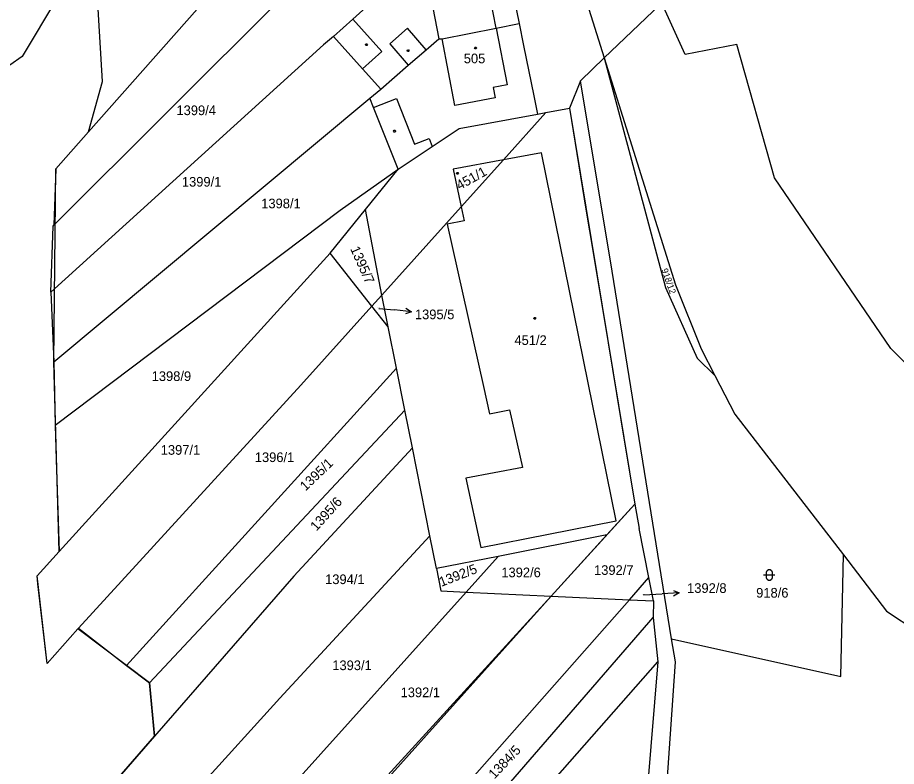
# Model space of a CAD drawing. Extents: x -580630 to -576196, y -1189024 to -1183567.
# Drawn here: x -578252.1 to -578097.2, y -1186653.5 to -1186521.5 of the extents above; entities that cross this region are included whole.
import ezdxf

# ---------------------------------------------------------------- set-up
doc = ezdxf.new("R2010")
doc.units = 0
for name, color, linetype in [('Vrstva 1', 7, 'Continuous'), ('Vrstva 16', 7, 'Continuous'), ('Vrstva 18', 7, 'Continuous'), ('Vrstva 19', 7, 'Continuous'), ('Vrstva 25', 7, 'Continuous'), ('Vrstva 4', 7, 'Continuous'), ('Vrstva 6', 7, 'Continuous'), ('Vrstva 63', 7, 'Continuous')]:
    doc.layers.add(name, color=color, linetype=linetype)

msp = doc.modelspace()

# ---------------------------------------------------------------- linework, layer by layer
at = {"layer": 'Vrstva 1'}
for p, q in [((-578239.6, -1186541.66), (-578206.4, -1186504.14)), ((-578237.12, -1186532.77), (-578238.67, -1186507.31)), ((-578165.81, -1186512.27), (-578163.71, -1186522.57)), ((-578152.67, -1186515.93), (-578148.69, -1186528.58)), ((-578245.69, -1186558.1), (-578205.39, -1186517.85)), ((-578188.95, -1186518.06), (-578193.01, -1186521.76)), ((-578134.43, -1186528.02), (-578138.86, -1186518.24)), ((-578193.01, -1186521.76), (-578196.44, -1186524.83)), ((-578177.29, -1186525.24), (-578167.76, -1186523.34)), ((-578167.76, -1186523.34), (-578163.71, -1186522.57)), ((-578163.71, -1186522.57), (-578162.93, -1186526.4)), ((-578196.44, -1186524.83), (-578198.17, -1186526.33)), ((-578191.28, -1186530.56), (-578196.44, -1186524.83)), ((-578180.08, -1186527.18), (-578177.85, -1186525.25)), ((-578177.85, -1186525.25), (-578177.29, -1186525.24)), ((-578198.17, -1186526.33), (-578246.23, -1186569.87)), ((-578162.93, -1186526.4), (-578161.12, -1186535.27)), ((-578125.33, -1186526.25), (-578134.43, -1186528.02)), ((-578118.68, -1186549.75), (-578125.33, -1186526.25)), ((-578183.24, -1186529.91), (-578180.08, -1186527.18)), ((-578152.86, -1186532.65), (-578148.69, -1186528.58)), ((-578148.69, -1186528.58), (-578136.12, -1186568.58)), ((-578188.1, -1186534.12), (-578183.24, -1186529.91)), ((-578191.28, -1186530.56), (-578188.1, -1186534.12)), ((-578239.6, -1186541.66), (-578237.12, -1186532.77)), ((-578147.3, -1186566.17), (-578152.86, -1186532.65)), ((-578190.01, -1186535.71), (-578188.1, -1186534.12)), ((-578245.73, -1186582.19), (-578190.01, -1186535.71)), ((-578189.36, -1186537.35), (-578190.01, -1186535.71)), ((-578161.12, -1186535.27), (-578160.45, -1186538.51)), ((-578185.04, -1186548.21), (-578189.36, -1186537.35)), ((-578159.01, -1186538.24), (-578154.84, -1186537.47)), ((-578154.84, -1186537.47), (-578151.9, -1186555.59)), ((-578174.24, -1186541.06), (-578160.45, -1186538.51)), ((-578166.44, -1186546.56), (-578159.01, -1186538.24)), ((-578160.45, -1186538.51), (-578159.01, -1186538.24)), ((-578245.38, -1186548.14), (-578239.6, -1186541.66)), ((-578179.02, -1186544.22), (-578174.24, -1186541.06)), ((-578185.04, -1186548.21), (-578179.02, -1186544.22)), ((-578166.44, -1186546.56), (-578173.9, -1186554.85)), ((-578245.38, -1186548.14), (-578245.69, -1186558.1)), ((-578195.27, -1186555.45), (-578185.04, -1186548.21)), ((-578190.79, -1186555.32), (-578185.04, -1186548.21)), ((-578098.2, -1186579.85), (-578118.68, -1186549.75)), ((-578173.9, -1186554.85), (-578187.91, -1186570.42)), ((-578228.75, -1186580.73), (-578195.27, -1186555.45)), ((-578197.03, -1186563.05), (-578190.79, -1186555.32)), ((-578187.91, -1186570.42), (-578190.79, -1186555.32)), ((-578151.9, -1186555.59), (-578150.68, -1186562.92)), ((-578246.23, -1186569.87), (-578245.85, -1186558.27)), ((-578245.85, -1186558.27), (-578245.69, -1186558.1)), ((-578244.75, -1186615.59), (-578197.03, -1186563.05)), ((-578189.67, -1186572.37), (-578197.03, -1186563.05)), ((-578150.68, -1186562.92), (-578148.03, -1186578.81)), ((-578136.83, -1186630.97), (-578147.3, -1186566.17)), ((-578136.12, -1186568.58), (-578131.64, -1186579.86)), ((-578246.23, -1186569.87), (-578245.73, -1186582.19)), ((-578186.79, -1186576.01), (-578187.91, -1186570.42)), ((-578189.67, -1186572.37), (-578202.19, -1186586.28)), ((-578186.79, -1186576.01), (-578189.67, -1186572.37)), ((-578185.33, -1186583.31), (-578186.79, -1186576.01)), ((-578148.03, -1186578.81), (-578145.76, -1186592.39)), ((-578245.47, -1186593.35), (-578228.75, -1186580.73)), ((-578131.64, -1186579.86), (-578129.18, -1186584.61)), ((-578093.32, -1186584.75), (-578098.2, -1186579.85)), ((-578245.73, -1186582.19), (-578245.47, -1186593.35)), ((-578232.87, -1186635.68), (-578185.33, -1186583.31)), ((-578183.86, -1186590.68), (-578185.33, -1186583.31)), ((-578129.18, -1186584.61), (-578125.67, -1186591.38)), ((-578202.19, -1186586.28), (-578241.33, -1186629.11)), ((-578182.52, -1186597.36), (-578183.86, -1186590.68)), ((-578125.67, -1186591.38), (-578106.56, -1186616.21)), ((-578245.47, -1186593.35), (-578245.27, -1186599.38)), ((-578145.76, -1186592.39), (-578143.28, -1186607.24)), ((-578203.41, -1186619.95), (-578182.52, -1186597.36)), ((-578179.43, -1186612.84), (-578182.52, -1186597.36)), ((-578245.27, -1186599.38), (-578244.75, -1186615.59)), ((-578148.25, -1186612.68), (-578143.28, -1186607.24)), ((-578143.28, -1186607.24), (-578142.56, -1186611.56)), ((-578140.86, -1186620.16), (-578142.56, -1186611.56)), ((-578205.85, -1186641.48), (-578179.43, -1186612.84)), ((-578178.27, -1186618.62), (-578179.43, -1186612.84)), ((-578148.25, -1186612.68), (-578167.4, -1186616.47)), ((-578158.08, -1186623.46), (-578148.25, -1186612.68)), ((-578248.66, -1186619.89), (-578244.75, -1186615.59)), ((-578167.4, -1186616.47), (-578178.27, -1186618.62)), ((-578173.04, -1186622.75), (-578167.4, -1186616.47)), ((-578107.02, -1186637.63), (-578106.56, -1186616.21)), ((-578106.56, -1186616.21), (-578098.94, -1186626.11)), ((-578248.5, -1186621.32), (-578248.66, -1186619.89)), ((-578203.41, -1186619.95), (-578227.95, -1186648.14)), ((-578178.27, -1186618.62), (-578177.49, -1186622.54)), ((-578246.9, -1186635.37), (-578248.5, -1186621.32)), ((-578144.25, -1186624.11), (-578140.86, -1186620.16)), ((-578140.04, -1186624.31), (-578140.86, -1186620.16)), ((-578208.16, -1186661.82), (-578173.04, -1186622.75)), ((-578177.49, -1186622.54), (-578173.04, -1186622.75)), ((-578173.04, -1186622.75), (-578158.08, -1186623.46)), ((-578209.93, -1186680.28), (-578158.08, -1186623.46)), ((-578158.08, -1186623.46), (-578144.25, -1186624.11)), ((-578144.25, -1186624.11), (-578140.04, -1186624.31)), ((-578140.04, -1186624.31), (-578140.06, -1186627.21)), ((-578098.94, -1186626.11), (-578079.53, -1186639.15)), ((-578140.06, -1186627.21), (-578139.24, -1186635.05)), ((-578241.47, -1186629.26), (-578246.9, -1186635.37)), ((-578241.33, -1186629.11), (-578241.47, -1186629.26)), ((-578241.33, -1186629.11), (-578232.87, -1186635.68)), ((-578136.17, -1186635.07), (-578136.83, -1186630.97)), ((-578136.83, -1186630.97), (-578107.02, -1186637.63)), ((-578139.24, -1186635.05), (-578141.14, -1186657.86)), ((-578139.45, -1186682.37), (-578136.17, -1186635.07)), ((-578232.87, -1186635.68), (-578228.86, -1186638.78)), ((-578228.86, -1186638.78), (-578227.95, -1186648.14)), ((-578205.85, -1186641.48), (-578251.24, -1186691.35)), ((-578227.95, -1186648.14), (-578252, -1186675.76))]:
    msp.add_line(p, q, dxfattribs=at)
at = {"layer": 'Vrstva 16'}
for p, q in [((-578188.4, -1186572.75), (-578185.68, -1186573.03)), ((-578182.696, -1186573.337), (-578185.68, -1186573.03)), ((-578141.8, -1186623.22), (-578138.49, -1186623.05)), ((-578135.494, -1186622.898), (-578138.49, -1186623.05))]:
    msp.add_line(p, q, dxfattribs=at)
for points in [[(-578183.639, -1186572.737), (-578182.696, -1186573.337), (-578183.742, -1186573.732)], [(-578136.518, -1186622.449), (-578135.494, -1186622.898), (-578136.467, -1186623.448)]]:
    msp.add_lwpolyline(points, dxfattribs=at)
at = {"layer": 'Vrstva 25'}
for points in [[(-578190.52, -1186526.11), (-578190.43, -1186526.26), (-578190.52, -1186526.41), (-578190.7, -1186526.41), (-578190.79, -1186526.26), (-578190.7, -1186526.11)], [(-578171.29, -1186526.7), (-578171.2, -1186526.85), (-578171.29, -1186527), (-578171.47, -1186527), (-578171.56, -1186526.85), (-578171.47, -1186526.7)], [(-578183.17, -1186527.19), (-578183.08, -1186527.34), (-578183.17, -1186527.49), (-578183.35, -1186527.49), (-578183.44, -1186527.34), (-578183.35, -1186527.19)], [(-578185.57, -1186541.37), (-578185.48, -1186541.52), (-578185.57, -1186541.67), (-578185.75, -1186541.67), (-578185.84, -1186541.52), (-578185.75, -1186541.37)], [(-578174.48, -1186548.82), (-578174.39, -1186548.97), (-578174.48, -1186549.12), (-578174.66, -1186549.12), (-578174.75, -1186548.97), (-578174.66, -1186548.82)], [(-578160.86, -1186574.38), (-578160.77, -1186574.53), (-578160.86, -1186574.68), (-578161.04, -1186574.68), (-578161.13, -1186574.53), (-578161.04, -1186574.38)], [(-578120.11, -1186619.23), (-578120.01, -1186618.94), (-578119.76, -1186618.76), (-578119.45, -1186618.76), (-578119.2, -1186618.94), (-578119.1, -1186619.23), (-578119.1, -1186620.23), (-578119.2, -1186620.52), (-578119.45, -1186620.7), (-578119.76, -1186620.7), (-578120.01, -1186620.52), (-578120.11, -1186620.23)]]:
    msp.add_lwpolyline(points, close=True, dxfattribs=at)
msp.add_lwpolyline([(-578120.61, -1186619.73), (-578119.34, -1186619.73), (-578118.61, -1186619.73)], dxfattribs=at)
at = {"layer": 'Vrstva 4'}
for p, q in [((-578180.16, -1186513.07), (-578177.85, -1186525.25)), ((-578167.76, -1186523.34), (-578169.67, -1186513.37)), ((-578193.01, -1186521.76), (-578187.87, -1186527.5)), ((-578183.38, -1186523.38), (-578186.51, -1186526.1)), ((-578180.08, -1186527.18), (-578183.38, -1186523.38)), ((-578167.76, -1186523.34), (-578165.83, -1186533.38)), ((-578175.02, -1186537.02), (-578177.29, -1186525.24)), ((-578186.51, -1186526.1), (-578183.24, -1186529.91)), ((-578187.87, -1186527.5), (-578191.28, -1186530.56)), ((-578165.83, -1186533.38), (-578168.28, -1186533.85)), ((-578168.28, -1186533.85), (-578167.94, -1186535.66)), ((-578189.36, -1186537.35), (-578185.34, -1186535.75)), ((-578185.34, -1186535.75), (-578182.14, -1186543.83)), ((-578167.94, -1186535.66), (-578175.02, -1186537.02)), ((-578182.14, -1186543.83), (-578179.58, -1186542.81)), ((-578179.58, -1186542.81), (-578179.02, -1186544.22)), ((-578159.78, -1186545.33), (-578166.44, -1186546.56)), ((-578146.57, -1186610.22), (-578159.78, -1186545.33)), ((-578166.44, -1186546.56), (-578175.32, -1186548.21)), ((-578175.32, -1186548.21), (-578173.9, -1186554.85)), ((-578173.9, -1186554.85), (-578173.37, -1186557.31)), ((-578173.37, -1186557.31), (-578176.36, -1186557.91)), ((-578176.36, -1186557.91), (-578169.98, -1186586.55)), ((-578169.98, -1186586.55), (-578168.91, -1186591.34)), ((-578168.91, -1186591.34), (-578165.38, -1186590.64)), ((-578165.38, -1186590.64), (-578163.12, -1186600.79)), ((-578163.12, -1186600.79), (-578173.1, -1186602.66)), ((-578173.1, -1186602.66), (-578170.46, -1186614.9)), ((-578170.46, -1186614.9), (-578146.57, -1186610.22))]:
    msp.add_line(p, q, dxfattribs=at)
at = {"layer": 'Vrstva 6'}
for p, q in [((-578148.69, -1186528.58), (-578137.89, -1186569.06)), ((-578189.67, -1186572.37), (-578187.91, -1186570.42)), ((-578137.89, -1186569.06), (-578132.33, -1186581.52)), ((-578132.33, -1186581.52), (-578129.18, -1186584.61)), ((-578228.86, -1186638.78), (-578183.86, -1186590.68)), ((-578206.22, -1186694.3), (-578144.25, -1186624.11)), ((-578196.81, -1186692.68), (-578140.06, -1186627.21)), ((-578188.93, -1186691.33), (-578139.24, -1186635.05))]:
    msp.add_line(p, q, dxfattribs=at)
at = {"layer": 'Vrstva 63'}
for p, q in [((-578238.67, -1186507.31), (-578251.277, -1186528.329)), ((-578237.12, -1186532.77), (-578238.67, -1186507.31)), ((-578137.64, -1186517.99), (-578148.69, -1186528.58)), ((-578251.277, -1186528.329), (-578262.344, -1186536.115)), ((-578148.69, -1186528.58), (-578152.86, -1186532.65)), ((-578239.6, -1186541.66), (-578237.12, -1186532.77)), ((-578152.86, -1186532.65), (-578154.84, -1186537.47)), ((-578154.84, -1186537.47), (-578143.28, -1186607.24)), ((-578245.38, -1186548.14), (-578239.6, -1186541.66)), ((-578245.73, -1186582.19), (-578245.38, -1186548.14)), ((-578244.75, -1186615.59), (-578245.73, -1186582.19)), ((-578143.28, -1186607.24), (-578158.08, -1186623.46)), ((-578248.66, -1186619.89), (-578244.75, -1186615.59)), ((-578246.9, -1186635.37), (-578248.66, -1186619.89)), ((-578158.08, -1186623.46), (-578249.58, -1186725.45)), ((-578241.47, -1186629.26), (-578246.9, -1186635.37)), ((-578228.86, -1186638.78), (-578241.47, -1186629.26)), ((-578227.95, -1186648.14), (-578228.86, -1186638.78)), ((-578252, -1186675.76), (-578227.95, -1186648.14))]:
    msp.add_line(p, q, dxfattribs=at)

# ---------------------------------------------------------------- texts
at = {"layer": 'Vrstva 16'}
for s, p in [('1395/5', (-578182.065, -1186574.66)), ('1392/8', (-578134.097, -1186622.9))]:
    msp.add_text(s, height=1.7, dxfattribs=at).set_placement(p)
at = {"layer": 'Vrstva 18'}
for s, height, p in [('1399/4', 1.7, (-578224.091, -1186538.69)), ('1399/1', 1.7, (-578223.133, -1186551.29)), ('1398/1', 1.7, (-578209.15, -1186555.11)), ('1395/5', 0.1, (-578188.633, -1186572.75)), ('1398/9', 1.7, (-578228.458, -1186585.55)), ('1397/1', 1.7, (-578226.863, -1186598.55)), ('1396/1', 1.7, (-578210.283, -1186599.84)), ('1392/6', 1.7, (-578166.835, -1186620.14)), ('1392/7', 1.7, (-578150.495, -1186619.73)), ('1394/1', 1.7, (-578197.893, -1186621.35)), ('1392/8', 0.1, (-578142.033, -1186623.22)), ('918/6', 1.7, (-578121.922, -1186623.73)), ('1393/1', 1.7, (-578196.63, -1186636.51)), ('1392/1', 1.7, (-578184.587, -1186641.28))]:
    msp.add_text(s, height=height, dxfattribs=at).set_placement(p)
for s, height, rotation, p in [('1395/7', 1.7, 293.92735, (-578193.499, -1186562.244)), ('918/12', 1.14, 289.1718, (-578138.627, -1186565.926)), ('1395/1', 1.7, 43.71668, (-578201.353, -1186605.031)), ('1395/6', 1.7, 47.84198, (-578199.423, -1186612.107)), ('1392/5', 1.7, 21.25673, (-578177.411, -1186621.844)), ('1384/5', 1.7, 46.58147, (-578168.045, -1186655.798))]:
    msp.add_text(s, height=height, rotation=rotation, dxfattribs=at).set_placement(p)
at = {"layer": 'Vrstva 19'}
for s, p in [('505', (-578173.455, -1186529.55)), ('451/2', (-578164.526, -1186579.2))]:
    msp.add_text(s, height=1.7, dxfattribs=at).set_placement(p)
msp.add_text('451/1', height=1.7, rotation=29.27814, dxfattribs=at).set_placement((-578174.188, -1186551.942))

doc.saveas('drawing.dxf')
